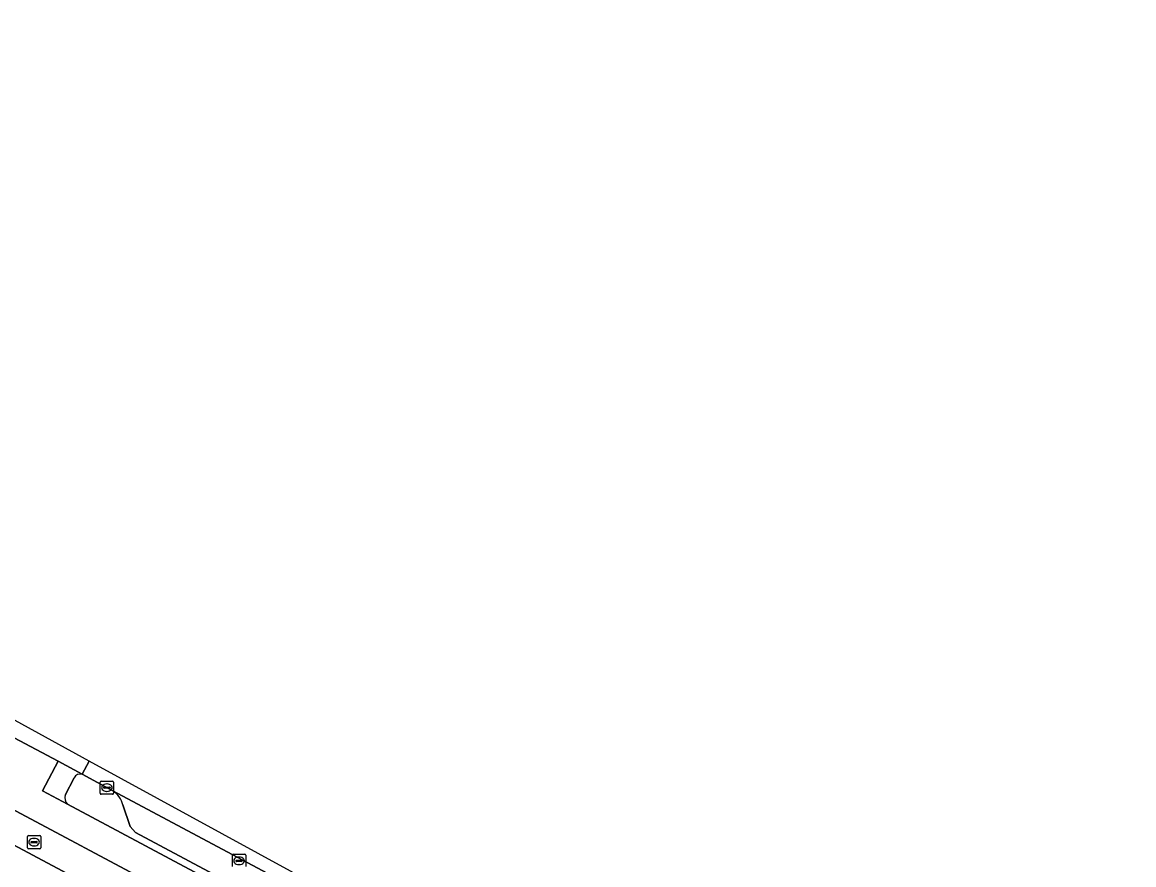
# Model space of a CAD drawing. Extents: x 159262 to 160143, y 383399 to 384319.
# Drawn here: x 159915.2 to 159999.1, y 383915.2 to 383978.9 of the extents above; entities that cross this region are included whole.
import ezdxf

# ---------------------------------------------------------------- set-up
doc = ezdxf.new("R2010")
doc.units = 0
for name, color, linetype in [('IMGEO_Berm_gesloten', 7, 'Continuous'), ('IMGEO_Brandkraan', 7, 'Continuous'), ('IMGEO_Erf', 7, 'Continuous'), ('IMGEO_Fietspad_gesloten', 7, 'Continuous'), ('IMGEO_Kolk', 7, 'Continuous'), ('IMGEO_Parkeervlak_open', 7, 'Continuous'), ('IMGEO_Rijbaan_lokaal_gesloten', 7, 'Continuous'), ('IMGEO_Voetpad_open', 7, 'Continuous')]:
    doc.layers.add(name, color=color, linetype=linetype)

msp = doc.modelspace()

# ---------------------------------------------------------------- linework, layer by layer
at = {"layer": 'IMGEO_Berm_gesloten'}
for points in [[(159919.095, 383921.805), (159918.405, 383920.482)], [(159922.005, 383920.814), (159919.708, 383922.063)], [(159918.588, 383919.812), (159961.28, 383896.996), (159968.689, 383893.037), (160018.359, 383866.492), (160080.53, 383833.461), (160080.736, 383833.894), (159981.569, 383886.754), (159976.828, 383889.275)], [(159955.407, 383900.729), (159923.72, 383917.674), (159923.321, 383918.129), (159922.778, 383919.75)]]:
    msp.add_lwpolyline(points, dxfattribs=at)
for centre, radius, start, end in [((159919.563, 383921.549), 0.534, 74.28129, 151.36931), ((159921.128, 383919.364), 1.694, 13.1607, 58.83639), ((159919.064, 383920.302), 0.683, 164.72251, 225.83114)]:
    msp.add_arc(centre, radius, start, end, dxfattribs=at)
at = {"layer": 'IMGEO_Brandkraan'}
for p, q in [((159915.567, 383916.513), (159915.567, 383917.365)), ((159915.642, 383917.439), (159916.494, 383917.439)), ((159916.055, 383917.219), (159916.08, 383917.219)), ((159916.568, 383917.365), (159916.568, 383916.513)), ((159916.494, 383916.439), (159915.642, 383916.439)), ((159915.826, 383916.933), (159915.826, 383916.945)), ((159916.264, 383916.896), (159915.866, 383916.896)), ((159915.869, 383916.982), (159916.267, 383916.982)), ((159916.078, 383916.659), (159916.053, 383916.659)), ((159916.31, 383916.945), (159916.31, 383916.933))]:
    msp.add_line(p, q, dxfattribs=at)
for points in [[(159915.567, 383916.513), (159915.567, 383917.365)], [(159915.642, 383917.439), (159916.494, 383917.439)], [(159916.568, 383917.365), (159916.568, 383916.513)], [(159916.494, 383916.439), (159915.642, 383916.439)]]:
    msp.add_lwpolyline(points, dxfattribs=at)
for centre, radius, start, end in [((159915.644, 383917.363), 0.0765, 91.55205, 178.44795), ((159915.644, 383917.363), 0.0765, 91.55205, 178.44795), ((159916.492, 383917.363), 0.0765, 1.55205, 88.44795), ((159916.492, 383917.363), 0.0765, 1.55205, 88.44795), ((159915.644, 383916.515), 0.0765, 181.55205, 268.44795), ((159915.644, 383916.515), 0.0765, 181.55205, 268.44795), ((159915.866, 383916.942), 0.0403, 85.87752, 175.75265), ((159915.863, 383916.932), 0.0366, 178.93798, 274.71019), ((159916.267, 383916.939), 0.043, 264.86636, 352.45326), ((159916.271, 383916.944), 0.0386, 1.73085, 96.63898), ((159916.492, 383916.515), 0.0765, 271.55205, 358.44795), ((159916.492, 383916.515), 0.0765, 271.55205, 358.44795)]:
    msp.add_arc(centre, radius, start, end, dxfattribs=at)
for centre, major_axis, ratio, start_param, end_param in [((159916.054, 383916.939), (-0.387, 0.002), 0.722429, 4.712389, 7.853982), ((159916.079, 383916.939), (-0.39, 0.002), 0.717154, 1.570796, 4.712389)]:
    msp.add_ellipse(centre, major_axis=major_axis, ratio=ratio, start_param=start_param, end_param=end_param, dxfattribs=at)
at = {"layer": 'IMGEO_Erf'}
msp.add_lwpolyline([(159892.341, 383928.581), (159890.923, 383925.926), (159896.349, 383923.03), (159901.357, 383920.358), (159906.365, 383917.685), (159911.373, 383915.013), (159916.381, 383912.34), (159921.21, 383909.763), (159922.62, 383912.402)], close=True, dxfattribs=at)
at = {"layer": 'IMGEO_Fietspad_gesloten'}
for points in [[(159896.823, 383934.316), (159893.727, 383935.935), (159892.539, 383933.733), (159890.781, 383934.659), (159879.571, 383940.642), (159878.488, 383938.609), (159961.003, 383894.56), (159966.304, 383891.73), (160016.316, 383865.032), (160041.045, 383851.684), (160089.346, 383826.131)], [(160018.359, 383866.492), (159968.689, 383893.037), (159961.28, 383896.996), (159918.588, 383919.812), (159916.706, 383920.813), (159917.898, 383923.047), (159914.578, 383924.817)]]:
    msp.add_lwpolyline(points, dxfattribs=at)
at = {"layer": 'IMGEO_Kolk'}
for p, q in [((159921.066, 383920.626), (159921.066, 383921.478)), ((159921.141, 383921.552), (159921.993, 383921.552)), ((159922.067, 383921.478), (159922.067, 383920.626)), ((159921.325, 383921.046), (159921.325, 383921.058)), ((159921.763, 383921.009), (159921.365, 383921.009)), ((159921.368, 383921.095), (159921.766, 383921.095)), ((159921.577, 383920.772), (159921.552, 383920.772)), ((159921.554, 383921.332), (159921.579, 383921.332)), ((159921.809, 383921.058), (159921.809, 383921.046)), ((159921.993, 383920.552), (159921.141, 383920.552)), ((159931.049, 383915.098), (159931.049, 383915.95)), ((159931.124, 383916.024), (159931.976, 383916.024)), ((159931.308, 383915.518), (159931.308, 383915.53)), ((159931.351, 383915.567), (159931.749, 383915.567)), ((159931.537, 383915.804), (159931.562, 383915.804)), ((159931.792, 383915.53), (159931.792, 383915.518)), ((159932.05, 383915.95), (159932.05, 383915.098)), ((159931.746, 383915.481), (159931.348, 383915.481)), ((159931.56, 383915.244), (159931.535, 383915.244))]:
    msp.add_line(p, q, dxfattribs=at)
for points in [[(159921.066, 383920.626), (159921.066, 383921.478)], [(159921.141, 383921.552), (159921.993, 383921.552)], [(159922.067, 383921.478), (159922.067, 383920.626)], [(159921.993, 383920.552), (159921.141, 383920.552)], [(159931.049, 383915.098), (159931.049, 383915.95)], [(159931.124, 383916.024), (159931.976, 383916.024)], [(159932.05, 383915.95), (159932.05, 383915.098)]]:
    msp.add_lwpolyline(points, dxfattribs=at)
for centre, radius, start, end in [((159921.143, 383921.476), 0.0765, 91.55205, 178.44795), ((159921.143, 383921.476), 0.0765, 91.55205, 178.44795), ((159921.991, 383921.476), 0.0765, 1.55205, 88.44795), ((159921.991, 383921.476), 0.0765, 1.55205, 88.44795), ((159921.143, 383920.628), 0.0765, 181.55205, 268.44795), ((159921.143, 383920.628), 0.0765, 181.55205, 268.44795), ((159921.365, 383921.055), 0.0403, 85.87752, 175.75265), ((159921.362, 383921.045), 0.0366, 178.93798, 274.71019), ((159921.766, 383921.052), 0.043, 264.86636, 352.45326), ((159921.77, 383921.057), 0.0386, 1.73085, 96.63898), ((159921.991, 383920.628), 0.0765, 271.55205, 358.44795), ((159921.991, 383920.628), 0.0765, 271.55205, 358.44795), ((159931.126, 383915.948), 0.0765, 91.55205, 178.44795), ((159931.126, 383915.948), 0.0765, 91.55205, 178.44795), ((159931.348, 383915.527), 0.0403, 85.87752, 175.75265), ((159931.753, 383915.529), 0.0386, 1.73085, 96.63898), ((159931.974, 383915.948), 0.0765, 1.55205, 88.44795), ((159931.974, 383915.948), 0.0765, 1.55205, 88.44795), ((159931.345, 383915.517), 0.0366, 178.93798, 274.71019), ((159931.749, 383915.524), 0.043, 264.86636, 352.45326)]:
    msp.add_arc(centre, radius, start, end, dxfattribs=at)
for centre, major_axis, ratio, start_param, end_param in [((159921.553, 383921.052), (-0.387, 0.002), 0.722429, 4.712389, 7.853982), ((159921.578, 383921.052), (-0.39, 0.002), 0.717154, 1.570796, 4.712389), ((159931.536, 383915.524), (-0.387, 0.002), 0.722429, 4.712389, 7.853982), ((159931.561, 383915.524), (-0.39, 0.002), 0.717154, 1.570796, 4.712389)]:
    msp.add_ellipse(centre, major_axis=major_axis, ratio=ratio, start_param=start_param, end_param=end_param, dxfattribs=at)
at = {"layer": 'IMGEO_Parkeervlak_open'}
for points in [[(159959.239, 383900.942), (159922.005, 383920.814)], [(159922.778, 383919.75), (159923.321, 383918.129), (159923.72, 383917.674), (159955.407, 383900.729)]]:
    msp.add_lwpolyline(points, dxfattribs=at)
msp.add_arc((159921.128, 383919.364), 1.694, 13.1607, 58.83639, dxfattribs=at)
at = {"layer": 'IMGEO_Rijbaan_lokaal_gesloten'}
for points in [[(159920.241, 383923.056), (159914.639, 383926.118), (159892.323, 383938.219), (159891.696, 383937.001), (159893.727, 383935.935), (159896.823, 383934.316), (159914.578, 383924.817), (159917.898, 383923.047), (159919.708, 383922.063), (159920.241, 383923.056)], [(160021.053, 383867.95), (159975.895, 383892.634), (159920.241, 383923.056), (159919.708, 383922.063), (159922.005, 383920.814), (159959.239, 383900.942), (159960.597, 383900.226), (159966.371, 383897.129), (159973.396, 383893.395), (159974.679, 383892.694), (159974.977, 383892.547), (159982.604, 383888.443), (159988.539, 383885.285), (160021.053, 383867.95)]]:
    msp.add_lwpolyline(points, dxfattribs=at)
at = {"layer": 'IMGEO_Voetpad_open'}
for points in [[(159961.003, 383894.56), (159878.488, 383938.609), (159818.103, 383970.845), (159815.384, 383972.277), (159811.759, 383973.873), (159806.209, 383976.854), (159802.382, 383978.898), (159801.504, 383977.274), (159804.154, 383975.767), (159819.73, 383967.413), (159825.054, 383964.564), (159830.059, 383961.885), (159835.066, 383959.206), (159840.07, 383956.528), (159845.075, 383953.849), (159850.08, 383951.17), (159855.086, 383948.492), (159859.986, 383945.869), (159861.023, 383945.315), (159891.308, 383929.133), (159892.341, 383928.581), (159922.62, 383912.402)], [(159919.708, 383922.063), (159917.898, 383923.047), (159916.706, 383920.813), (159918.588, 383919.812)], [(159918.405, 383920.482), (159919.095, 383921.805)]]:
    msp.add_lwpolyline(points, dxfattribs=at)
for centre, radius, start, end in [((159919.563, 383921.549), 0.534, 74.28129, 151.36931), ((159919.064, 383920.302), 0.683, 164.72251, 225.83114)]:
    msp.add_arc(centre, radius, start, end, dxfattribs=at)

doc.saveas('drawing.dxf')
